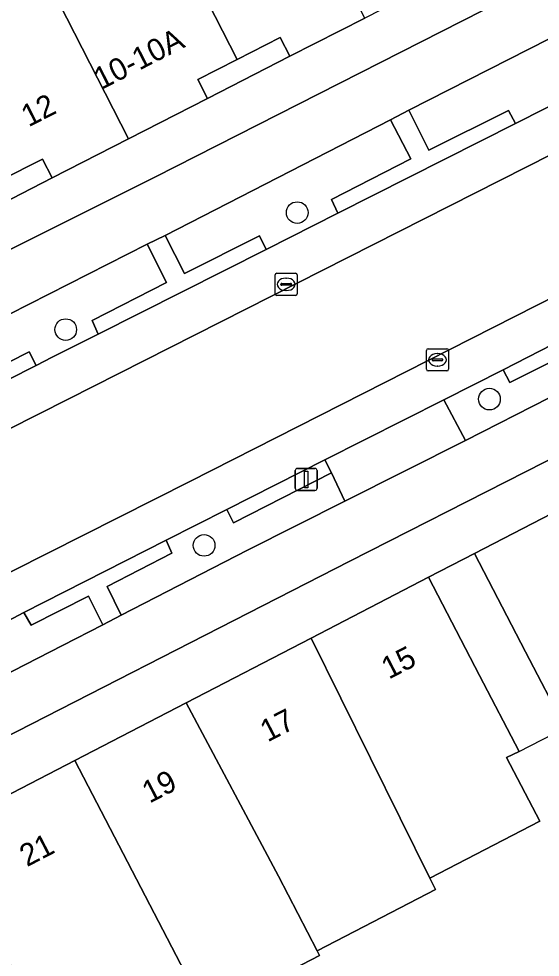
# Model space of a CAD drawing. Extents: x 158086 to 159499, y 382904 to 383981.
# Drawn here: x 159300.12 to 159323.64, y 383335.35 to 383377.74 of the extents above; entities that cross this region are included whole.
import ezdxf

# ---------------------------------------------------------------- set-up
doc = ezdxf.new("R2010")
doc.units = 0
for name, color, linetype in [('IMGEO_Boom', 7, 'Continuous'), ('IMGEO_Erf', 7, 'Continuous'), ('IMGEO_Fietspad_gesloten', 7, 'Continuous'), ('IMGEO_Groenvoorziening', 7, 'Continuous'), ('IMGEO_Kolk', 7, 'Continuous'), ('IMGEO_Lichtmast', 7, 'Continuous'), ('IMGEO_Pand', 7, 'Continuous'), ('IMGEO_Pand_nummerreeks', 7, 'Continuous'), ('IMGEO_Pand_overbouw', 7, 'Continuous'), ('IMGEO_Parkeervlak_open', 7, 'Continuous'), ('IMGEO_Rijbaan_lokaal_gesloten', 7, 'Continuous'), ('IMGEO_Voetpad_open', 7, 'Continuous')]:
    doc.layers.add(name, color=color, linetype=linetype)

msp = doc.modelspace()

# ---------------------------------------------------------------- linework, layer by layer
at = {"layer": 'IMGEO_Boom'}
for centre in [(159312.679, 383368.983), (159302.232, 383363.699), (159321.355, 383360.559), (159308.477, 383353.954)]:
    msp.add_circle(centre, 0.489, dxfattribs=at)
at = {"layer": 'IMGEO_Erf'}
for points in [[(159312.342, 383376.043), (159311.908, 383376.892), (159309.964, 383375.899), (159308.192, 383374.994), (159308.63, 383374.136)], [(159301.616, 383370.554), (159301.182, 383371.405), (159299.309, 383370.449), (159297.525, 383369.538), (159297.964, 383368.678)]]:
    msp.add_lwpolyline(points, close=True, dxfattribs=at)
msp.add_lwpolyline([(159324.767, 383345.716), (159322.985, 383349.151), (159320.682, 383353.589), (159318.605, 383352.511), (159320.908, 383348.073), (159322.69, 383344.638), (159322.128, 383344.376), (159323.622, 383341.496), (159318.665, 383338.923), (159318.917, 383338.414), (159316.105, 383336.954), (159313.581, 383335.643), (159313.69, 383335.433), (159308.584, 383332.782)], dxfattribs=at)
at = {"layer": 'IMGEO_Fietspad_gesloten'}
for points in [[(159348.179, 383393.851), (159347.025, 383392.854), (159343.774, 383390.378), (159340.441, 383388.196), (159338.58, 383387.034), (159306.292, 383370.593), (159270, 383352.461), (159264.612, 383349.788), (159238.951, 383337.134), (159221.149, 383328.363), (159220.425, 383328.014), (159219.699, 383327.668), (159218.971, 383327.325)], [(159271.407, 383350.284), (159274.893, 383352.036), (159290.858, 383359.925), (159291.696, 383360.336), (159305.911, 383367.556), (159306.725, 383367.952), (159316.896, 383373.175), (159317.714, 383373.604), (159339.41, 383384.656), (159341.284, 383385.744), (159343.201, 383386.899), (159345.059, 383388.148), (159346.852, 383389.487), (159348.182, 383390.549), (159349.475, 383391.654), (159350.73, 383392.804)], [(159361.66, 383377.708), (159361.27, 383377.602), (159356.778, 383376.719), (159355.912, 383376.536), (159354.949, 383376.242), (159335.88, 383366.671), (159328.627, 383362.965), (159327.819, 383362.552), (159320.271, 383358.694), (159314.83, 383355.949), (159310.436, 383353.733), (159304.729, 383350.794), (159303.907, 383350.371), (159302.084, 383349.432), (159295.982, 383346.305), (159295.173, 383345.89), (159284.079, 383340.204), (159277.922, 383337.049), (159276.456, 383340.004)], [(159067.279, 383266.4), (159070.408, 383267.13), (159072.975, 383267.728), (159075.552, 383268.285), (159078.138, 383268.801), (159094.173, 383272.132), (159119.362, 383277.308), (159135.301, 383280.668), (159144.389, 383282.718), (159157.526, 383286.08), (159180.016, 383292.54), (159201.192, 383299.584), (159214.535, 383304.621), (159229.307, 383310.511), (159254.784, 383322.524), (159256.267, 383323.273), (159257.131, 383323.709), (159257.993, 383324.146), (159258.854, 383324.586), (159281.973, 383336.28), (159291.776, 383341.314), (159296.109, 383343.544), (159315.056, 383353.238), (159354.689, 383373.414)]]:
    msp.add_lwpolyline(points, dxfattribs=at)
at = {"layer": 'IMGEO_Groenvoorziening'}
msp.add_lwpolyline([(159336.729, 383378.837), (159338.008, 383379.822), (159338.337, 383380.11), (159339.321, 383380.922), (159340.295, 383381.744), (159341.26, 383382.577), (159339.41, 383384.656), (159317.714, 383373.604), (159318.618, 383371.802), (159322.209, 383373.598), (159322.535, 383373.007), (159326.611, 383375.065)], dxfattribs=at)
for points in [[(159314.234, 383369.571), (159317.81, 383371.409), (159316.896, 383373.175), (159306.725, 383367.952), (159307.596, 383366.239), (159310.98, 383367.937), (159311.279, 383367.323), (159314.516, 383368.958)], [(159300.58, 383362.689), (159300.894, 383362.078), (159301.621, 383362.447), (159303.7, 383363.496), (159303.432, 383364.117), (159306.781, 383365.831), (159305.911, 383367.556), (159291.696, 383360.336), (159292.558, 383358.614)], [(159327.819, 383362.552), (159327.209, 383363.785), (159322.281, 383361.315), (159321.98, 383361.88), (159319.29, 383360.524), (159320.271, 383358.694)], [(159314.83, 383355.949), (159314.233, 383357.225), (159309.804, 383354.969), (159309.496, 383355.572), (159306.771, 383354.19), (159307.028, 383353.598), (159304.109, 383352.093), (159304.729, 383350.794), (159310.436, 383353.733)], [(159303.907, 383350.371), (159303.261, 383351.659), (159300.681, 383350.349), (159300.35, 383350.927), (159297.586, 383349.459), (159297.895, 383348.927), (159295.293, 383347.651), (159295.982, 383346.305), (159302.084, 383349.432)]]:
    msp.add_lwpolyline(points, close=True, dxfattribs=at)
at = {"layer": 'IMGEO_Kolk'}
for p, q in [((159311.679, 383365.318), (159311.679, 383366.17)), ((159311.754, 383366.244), (159312.606, 383366.244)), ((159312.167, 383366.024), (159312.192, 383366.024)), ((159312.68, 383366.17), (159312.68, 383365.318)), ((159311.938, 383365.738), (159311.938, 383365.75)), ((159312.376, 383365.701), (159311.978, 383365.701)), ((159311.981, 383365.787), (159312.379, 383365.787)), ((159312.19, 383365.464), (159312.165, 383365.464)), ((159312.422, 383365.75), (159312.422, 383365.738)), ((159312.606, 383365.244), (159311.754, 383365.244)), ((159318.509, 383361.908), (159318.509, 383362.76)), ((159318.584, 383362.834), (159319.436, 383362.834)), ((159318.997, 383362.614), (159319.022, 383362.614)), ((159319.51, 383362.76), (159319.51, 383361.908)), ((159318.768, 383362.328), (159318.768, 383362.34)), ((159319.206, 383362.291), (159318.808, 383362.291)), ((159318.811, 383362.377), (159319.209, 383362.377)), ((159319.02, 383362.054), (159318.995, 383362.054)), ((159319.252, 383362.34), (159319.252, 383362.328)), ((159319.436, 383361.834), (159318.584, 383361.834))]:
    msp.add_line(p, q, dxfattribs=at)
for points in [[(159311.679, 383365.318), (159311.679, 383366.17)], [(159311.754, 383366.244), (159312.606, 383366.244)], [(159312.68, 383366.17), (159312.68, 383365.318)], [(159312.606, 383365.244), (159311.754, 383365.244)], [(159318.509, 383361.908), (159318.509, 383362.76)], [(159318.584, 383362.834), (159319.436, 383362.834)], [(159319.51, 383362.76), (159319.51, 383361.908)], [(159319.436, 383361.834), (159318.584, 383361.834)]]:
    msp.add_lwpolyline(points, dxfattribs=at)
for centre, radius, start, end in [((159311.756, 383366.168), 0.0765, 91.552, 178.448), ((159311.756, 383366.168), 0.0765, 91.552, 178.448), ((159312.604, 383366.168), 0.0765, 1.552, 88.448), ((159312.604, 383366.168), 0.0765, 1.552, 88.448), ((159311.978, 383365.747), 0.0403, 85.8775, 175.7526), ((159311.975, 383365.737), 0.0366, 178.938, 274.7102), ((159312.379, 383365.744), 0.043, 264.8664, 352.4533), ((159312.383, 383365.749), 0.0386, 1.7309, 96.639), ((159311.756, 383365.32), 0.0765, 181.552, 268.448), ((159311.756, 383365.32), 0.0765, 181.552, 268.448), ((159312.604, 383365.32), 0.0765, 271.552, 358.448), ((159312.604, 383365.32), 0.0765, 271.552, 358.448), ((159318.586, 383362.758), 0.0765, 91.552, 178.448), ((159318.586, 383362.758), 0.0765, 91.552, 178.448), ((159319.434, 383362.758), 0.0765, 1.552, 88.448), ((159319.434, 383362.758), 0.0765, 1.552, 88.448), ((159318.808, 383362.337), 0.0403, 85.8775, 175.7526), ((159318.805, 383362.327), 0.0366, 178.938, 274.7102), ((159319.209, 383362.334), 0.043, 264.8664, 352.4533), ((159319.213, 383362.339), 0.0386, 1.7309, 96.639), ((159318.586, 383361.91), 0.0765, 181.552, 268.448), ((159318.586, 383361.91), 0.0765, 181.552, 268.448), ((159319.434, 383361.91), 0.0765, 271.552, 358.448), ((159319.434, 383361.91), 0.0765, 271.552, 358.448)]:
    msp.add_arc(centre, radius, start, end, dxfattribs=at)
for centre, major_axis, ratio, start_param, end_param in [((159312.166, 383365.744), (-0.387, 0.002), 0.722429, 4.712389, 7.853982), ((159312.191, 383365.744), (-0.39, 0.002), 0.717154, 1.570796, 4.712389), ((159318.996, 383362.334), (-0.387, 0.002), 0.722429, 4.712389, 7.853982), ((159319.021, 383362.334), (-0.39, 0.002), 0.717154, 1.570796, 4.712389)]:
    msp.add_ellipse(centre, major_axis=major_axis, ratio=ratio, start_param=start_param, end_param=end_param, dxfattribs=at)
at = {"layer": 'IMGEO_Lichtmast'}
for p, q in [((159312.687, 383357.432), (159313.477, 383357.432)), ((159313.477, 383357.432), (159312.687, 383357.432)), ((159312.587, 383356.532), (159312.587, 383357.332)), ((159312.587, 383357.332), (159312.587, 383356.532)), ((159313.577, 383357.332), (159313.577, 383356.532)), ((159313.577, 383356.532), (159313.577, 383357.332)), ((159313.477, 383356.432), (159312.687, 383356.432)), ((159312.687, 383356.432), (159313.477, 383356.432))]:
    msp.add_line(p, q, dxfattribs=at)
msp.add_lwpolyline([(159313.007, 383357.307), (159313.157, 383357.307), (159313.157, 383356.557), (159313.007, 383356.557), (159313.007, 383357.307)], dxfattribs=at)
for centre, start, end in [((159312.687, 383357.332), 90, 180), ((159312.687, 383357.332), 90, 180), ((159313.477, 383357.332), 0, 90), ((159313.477, 383357.332), 360, 90), ((159312.687, 383356.532), 180, 270), ((159312.687, 383356.532), 180, 270), ((159313.477, 383356.532), 270, 0), ((159313.477, 383356.532), 270, 0)]:
    msp.add_arc(centre, 0.1, start, end, dxfattribs=at)
at = {"layer": 'IMGEO_Pand'}
for points in [[(159309.964, 383375.899), (159311.908, 383376.892), (159312.342, 383376.043), (159315.724, 383377.77), (159311.949, 383385.182), (159311.808, 383385.458), (159308.764, 383383.916), (159306.282, 383388.727), (159304.018, 383387.57)], [(159301.141, 383380.038), (159301.236, 383379.851), (159305.072, 383372.319), (159308.63, 383374.136), (159308.192, 383374.994), (159309.964, 383375.899), (159304.018, 383387.57), (159301.744, 383386.409), (159302.89, 383384.167), (159304.077, 383384.773), (159305.388, 383382.207)], [(159293.352, 383382.146), (159293.456, 383381.942), (159299.309, 383370.449), (159301.182, 383371.405), (159301.616, 383370.554), (159305.072, 383372.319), (159301.236, 383379.851), (159301.141, 383380.038), (159299.795, 383382.68), (159296.659, 383381.083), (159295.544, 383383.265)], [(159325.479, 383356.077), (159320.682, 383353.589), (159322.985, 383349.151), (159324.767, 383345.716), (159325.642, 383344.03), (159327.819, 383345.161), (159328.992, 383342.901), (159329.563, 383341.801), (159332.168, 383343.153), (159331.599, 383344.256), (159331.25, 383344.933), (159329.572, 383348.19)], [(159318.605, 383352.511), (159313.303, 383349.76), (159318.665, 383338.923), (159323.622, 383341.496), (159322.128, 383344.376), (159322.69, 383344.638), (159320.908, 383348.073)], [(159313.303, 383349.76), (159307.67, 383346.838), (159311.835, 383339.007), (159313.581, 383335.643), (159316.105, 383336.954), (159318.917, 383338.414), (159318.665, 383338.923)], [(159307.67, 383346.838), (159302.643, 383344.231), (159308.4, 383333.136), (159308.584, 383332.782), (159313.69, 383335.433), (159313.581, 383335.643), (159311.835, 383339.007)], [(159299.579, 383334.463), (159302.01, 383329.781), (159304.953, 383331.309), (159308.4, 383333.136), (159302.643, 383344.231), (159296.575, 383341.083), (159299.918, 383334.639)]]:
    msp.add_lwpolyline(points, close=True, dxfattribs=at)
at = {"layer": 'IMGEO_Pand_overbouw'}
msp.add_lwpolyline([(159324.767, 383345.716), (159322.985, 383349.151), (159320.682, 383353.589), (159318.605, 383352.511), (159320.908, 383348.073), (159322.69, 383344.638)], close=True, dxfattribs=at)
at = {"layer": 'IMGEO_Parkeervlak_open'}
for points in [[(159326.611, 383375.065), (159322.535, 383373.007), (159314.516, 383368.958), (159311.279, 383367.323), (159303.7, 383363.496), (159301.621, 383362.447), (159300.894, 383362.078), (159283.076, 383353.066), (159279.761, 383351.389)], [(159279.391, 383348.945), (159302.348, 383360.558), (159328.746, 383373.944)], [(159333.041, 383369.564), (159332.509, 383369.361), (159331.298, 383368.757), (159307.836, 383356.841), (159287.022, 383346.325), (159280.511, 383343.092)], [(159319.29, 383360.524), (159321.98, 383361.88), (159332.518, 383367.298)], [(159282.687, 383342.03), (159283.581, 383342.486), (159289.232, 383345.303), (159291.566, 383346.494), (159297.586, 383349.459), (159300.35, 383350.927), (159306.771, 383354.19), (159309.496, 383355.572), (159313.933, 383357.823), (159319.29, 383360.524)]]:
    msp.add_lwpolyline(points, dxfattribs=at)
at = {"layer": 'IMGEO_Rijbaan_lokaal_gesloten'}
msp.add_lwpolyline([(159328.746, 383373.944), (159302.348, 383360.558), (159279.391, 383348.945), (159278.38, 383348.444), (159277.895, 383348.271), (159277.794, 383348.244), (159280.511, 383343.092), (159287.022, 383346.325), (159307.836, 383356.841), (159331.298, 383368.757)], dxfattribs=at)
at = {"layer": 'IMGEO_Voetpad_open'}
for points in [[(159270, 383352.461), (159306.292, 383370.593), (159338.58, 383387.034), (159340.441, 383388.196), (159343.774, 383390.378), (159343.095, 383391.592), (159343.025, 383391.709), (159342.146, 383391.259), (159337.019, 383388.61), (159332.425, 383386.236), (159327.642, 383383.765), (159326.499, 383383.248), (159322.978, 383381.45), (159319.388, 383379.641), (159315.724, 383377.77), (159312.342, 383376.043), (159308.63, 383374.136), (159305.072, 383372.319), (159301.616, 383370.554), (159297.964, 383368.678), (159294.315, 383366.815), (159293.355, 383366.345), (159273.488, 383356.526)], [(159272.6, 383328.774), (159275.142, 383330.079), (159277.683, 383331.384), (159282.78, 383334.006), (159282.537, 383334.556), (159285.117, 383335.88), (159285.39, 383335.346), (159290.772, 383338.108), (159291.637, 383338.521), (159296.575, 383341.083), (159302.643, 383344.231), (159307.67, 383346.838), (159313.303, 383349.76), (159318.605, 383352.511), (159320.682, 383353.589), (159325.479, 383356.077), (159330.644, 383358.757), (159335.811, 383361.438), (159340.977, 383364.117), (159346.143, 383366.797), (159351.309, 383369.477), (159356.896, 383372.376), (159357.09, 383372.367), (159356.258, 383374.11)], [(159354.689, 383373.414), (159315.056, 383353.238), (159296.109, 383343.544), (159291.776, 383341.314), (159281.973, 383336.28), (159258.854, 383324.586), (159257.993, 383324.146), (159257.131, 383323.709), (159256.267, 383323.273), (159254.784, 383322.524), (159229.307, 383310.511), (159214.535, 383304.621), (159201.192, 383299.584), (159180.016, 383292.54), (159157.526, 383286.08), (159144.389, 383282.718), (159135.301, 383280.668), (159119.362, 383277.308), (159094.173, 383272.132), (159078.138, 383268.801), (159075.552, 383268.285), (159072.975, 383267.728), (159070.408, 383267.13), (159067.279, 383266.4)]]:
    msp.add_lwpolyline(points, dxfattribs=at)
for points in [[(159322.535, 383373.007), (159322.209, 383373.598), (159318.618, 383371.802), (159317.714, 383373.604), (159316.896, 383373.175), (159317.81, 383371.409), (159314.234, 383369.571), (159314.516, 383368.958)], [(159311.279, 383367.323), (159310.98, 383367.937), (159307.596, 383366.239), (159306.725, 383367.952), (159305.911, 383367.556), (159306.781, 383365.831), (159303.432, 383364.117), (159303.7, 383363.496)], [(159332.518, 383367.298), (159321.98, 383361.88), (159322.281, 383361.315), (159327.209, 383363.785), (159327.819, 383362.552), (159328.627, 383362.965), (159328, 383364.204), (159332.832, 383366.666)], [(159300.894, 383362.078), (159300.58, 383362.689), (159292.558, 383358.614), (159291.696, 383360.336), (159290.858, 383359.925), (159291.738, 383358.236), (159282.84, 383353.633), (159283.076, 383353.066)], [(159320.271, 383358.694), (159319.29, 383360.524), (159313.933, 383357.823), (159314.233, 383357.225), (159314.83, 383355.949)], [(159314.233, 383357.225), (159313.933, 383357.823), (159309.496, 383355.572), (159309.804, 383354.969)], [(159306.771, 383354.19), (159300.35, 383350.927), (159300.681, 383350.349), (159303.261, 383351.659), (159303.907, 383350.371), (159304.729, 383350.794), (159304.109, 383352.093), (159307.028, 383353.598)]]:
    msp.add_lwpolyline(points, close=True, dxfattribs=at)

# ---------------------------------------------------------------- texts
at = {"layer": 'IMGEO_Pand_nummerreeks'}
for s, rotation, p in [('10-10A', 27.0544, (159303.833, 383374.516)), ('12', 27.0486, (159300.557, 383372.831)), ('15', 27.4218, (159316.813, 383347.885)), ('17', 27.416, (159311.344, 383345.049)), ('19', 27.416, (159306.014, 383342.284)), ('21', 27.4186, (159300.487, 383339.416))]:
    msp.add_text(s, height=1, rotation=rotation, dxfattribs=at).set_placement(p)

doc.saveas('drawing.dxf')
